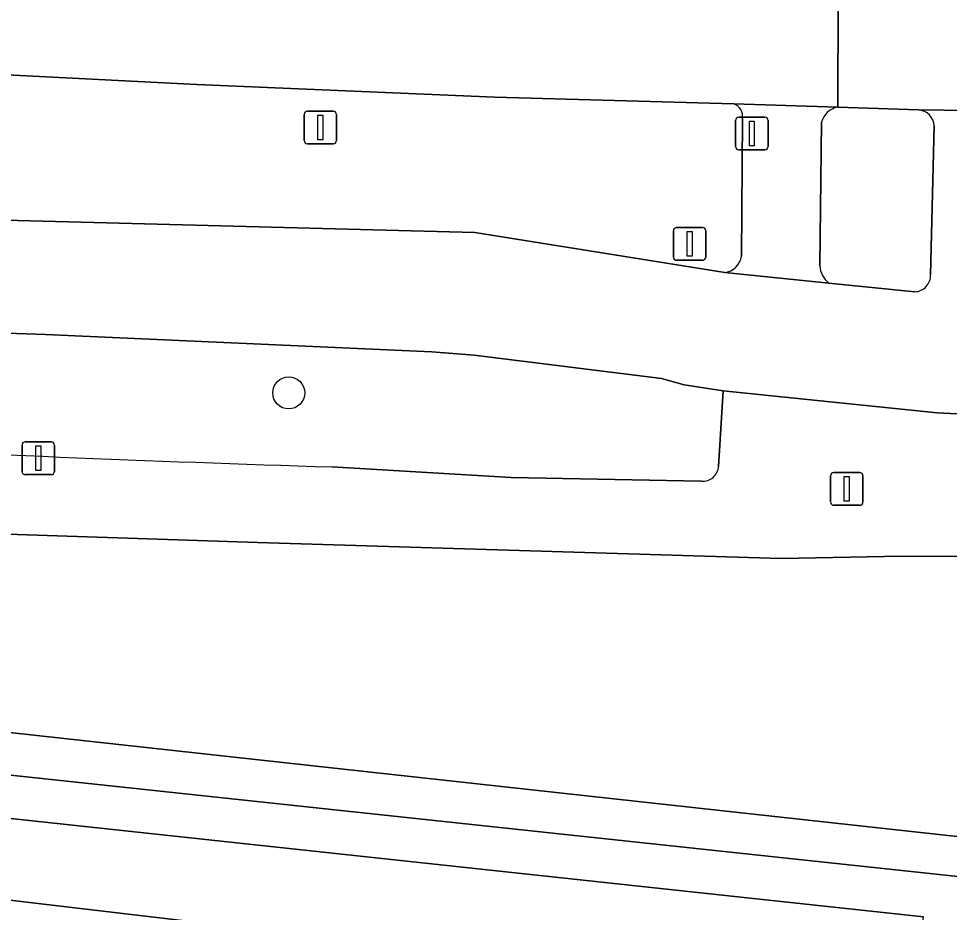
# Model space of a CAD drawing. Extents: x 162184 to 163154, y 385507 to 386516.
# Drawn here: x 162592.15 to 162620.57, y 386413.4 to 386440.69 of the extents above; entities that cross this region are included whole.
import ezdxf

# ---------------------------------------------------------------- set-up
doc = ezdxf.new("R2010")
doc.units = 0
for name, color, linetype in [('IMGEO_Berm_groen', 7, 'Continuous'), ('IMGEO_Boom', 7, 'Continuous'), ('IMGEO_Fietspad_gesloten', 7, 'Continuous'), ('IMGEO_Groenvoorziening', 7, 'Continuous'), ('IMGEO_Haag', 7, 'Continuous'), ('IMGEO_Hek', 7, 'Continuous'), ('IMGEO_Lichtmast', 7, 'Continuous'), ('IMGEO_OVBaan_gesloten', 7, 'Continuous'), ('IMGEO_Parkeervlak_open', 7, 'Continuous'), ('IMGEO_Rijbaan_lokaal_open', 7, 'Continuous'), ('IMGEO_Verkeersbordpaal', 7, 'Continuous'), ('IMGEO_Verkeerseiland_gesloten', 7, 'Continuous'), ('IMGEO_Verkeersregelinstallatiepaal', 7, 'Continuous'), ('IMGEO_Voetpad_open', 7, 'Continuous')]:
    doc.layers.add(name, color=color, linetype=linetype)

msp = doc.modelspace()

# ---------------------------------------------------------------- linework, layer by layer
at = {"layer": 'IMGEO_Berm_groen'}
for points in [[(162613.988, 386438.091), (162606.697, 386438.297), (162597.59, 386438.678), (162578.374, 386439.662), (162558.009, 386441.049), (162541.026, 386442.441), (162445.632, 386452.94), (162395.715, 386458.384), (162389.661, 386459.044), (162389.661, 386459.044), (162388.471, 386456.244)], [(162614.222, 386433.441), (162614.253, 386437.638)], [(162524.914, 386436.329), (162535.834, 386435.272), (162566.111, 386435.21), (162606.078, 386434.165), (162613.714, 386432.942)], [(162606.057, 386430.419), (162604.765, 386430.515), (162592.97, 386431.053), (162568.714, 386431.882)], [(162613.524, 386427.022), (162613.661, 386429.33), (162612.479, 386429.507), (162611.784, 386429.707), (162606.057, 386430.419)], [(162601.711, 386427.005), (162607.19, 386426.681), (162612.998, 386426.572)]]:
    msp.add_lwpolyline(points, dxfattribs=at)
for centre, radius, start, end in [((162613.864, 386437.714), 0.396, 348.8724, 71.7819), ((162613.649, 386433.516), 0.578, 276.4614, 352.5145), ((162628.543, 387277.419), 850.837, 265.955266, 268.192817), ((162613.047, 386427.048), 0.478, 264.1674, 356.9275)]:
    msp.add_arc(centre, radius, start, end, dxfattribs=at)
at = {"layer": 'IMGEO_Boom'}
msp.add_circle((162600.397, 386429.264), 0.489, dxfattribs=at)
at = {"layer": 'IMGEO_Fietspad_gesloten'}
for points in [[(162619.523, 386432.354), (162616.897, 386432.615), (162613.714, 386432.942), (162606.078, 386434.165), (162566.111, 386435.21), (162535.834, 386435.272), (162524.914, 386436.329), (162513.786, 386437.543), (162445.492, 386444.783), (162420.849, 386447.373)], [(162624.263, 386437.852), (162619.633, 386437.909)], [(162620.109, 386437.416), (162619.998, 386432.87)], [(162568.714, 386431.882), (162592.97, 386431.053), (162604.765, 386430.515), (162606.057, 386430.419), (162611.784, 386429.707), (162612.479, 386429.507), (162613.661, 386429.33), (162620.204, 386428.656), (162627.176, 386428.308)]]:
    msp.add_lwpolyline(points, dxfattribs=at)
for centre, radius, start, end in [((162619.594, 386437.395), 0.515, 2.2998, 85.69), ((162619.505, 386432.847), 0.494, 272.1215, 2.6167)]:
    msp.add_arc(centre, radius, start, end, dxfattribs=at)
at = {"layer": 'IMGEO_Groenvoorziening'}
for points in [[(162599.446, 386424.695), (162589.955, 386425.017), (162578.841, 386425.678), (162560.444, 386426.841), (162560.05, 386422.387), (162630.265, 386414.683), (162630.059, 386416.383), (162627.034, 386424.296), (162618.592, 386424.271), (162615.439, 386424.207)], [(162560.05, 386422.387), (162559.928, 386421.015), (162621.882, 386414.389), (162621.69, 386412.594), (162625.366, 386412.225), (162625.216, 386410.063), (162628.47, 386409.893), (162622.915, 386359.787), (162624.093, 386359.703), (162630.322, 386412.733), (162630.265, 386414.683)]]:
    msp.add_lwpolyline(points, close=True, dxfattribs=at)
for points in [[(162559.928, 386421.015), (162559.619, 386417.516), (162563.323, 386417.145), (162563.553, 386419.326), (162619.784, 386413.265)], [(162630.685, 386400.36), (162630.322, 386412.733), (162624.093, 386359.703), (162622.915, 386359.787), (162628.47, 386409.893), (162625.216, 386410.063), (162625.366, 386412.225), (162621.69, 386412.594), (162621.882, 386414.389), (162559.928, 386421.015)]]:
    msp.add_lwpolyline(points, dxfattribs=at)
at = {"layer": 'IMGEO_Haag'}
msp.add_lwpolyline([(162630.322, 386412.733), (162630.265, 386414.683), (162560.05, 386422.387), (162559.928, 386421.015), (162621.882, 386414.389), (162621.69, 386412.594), (162625.366, 386412.225), (162625.216, 386410.063), (162628.47, 386409.893), (162622.915, 386359.787), (162624.093, 386359.703)], close=True, dxfattribs=at)
at = {"layer": 'IMGEO_Hek'}
msp.add_lwpolyline([(162523.527, 386426.394), (162630.265, 386414.683)], dxfattribs=at)
at = {"layer": 'IMGEO_Lichtmast'}
for p, q in [((162592.352, 386427.769), (162593.142, 386427.769)), ((162593.142, 386427.769), (162592.352, 386427.769)), ((162592.252, 386426.869), (162592.252, 386427.669)), ((162592.252, 386427.669), (162592.252, 386426.869)), ((162593.242, 386427.669), (162593.242, 386426.869)), ((162593.242, 386426.869), (162593.242, 386427.669)), ((162593.142, 386426.769), (162592.352, 386426.769)), ((162592.352, 386426.769), (162593.142, 386426.769)), ((162616.946, 386425.934), (162616.946, 386426.734)), ((162616.946, 386426.734), (162616.946, 386425.934)), ((162617.046, 386426.834), (162617.836, 386426.834)), ((162617.836, 386426.834), (162617.046, 386426.834)), ((162617.936, 386426.734), (162617.936, 386425.934)), ((162617.936, 386425.934), (162617.936, 386426.734)), ((162617.836, 386425.834), (162617.046, 386425.834)), ((162617.046, 386425.834), (162617.836, 386425.834))]:
    msp.add_line(p, q, dxfattribs=at)
for points in [[(162592.672, 386427.644), (162592.822, 386427.644), (162592.822, 386426.894), (162592.672, 386426.894), (162592.672, 386427.644)], [(162617.366, 386426.709), (162617.516, 386426.709), (162617.516, 386425.959), (162617.366, 386425.959), (162617.366, 386426.709)]]:
    msp.add_lwpolyline(points, dxfattribs=at)
for centre, start, end in [((162592.352, 386427.669), 90, 180), ((162592.352, 386427.669), 90, 180), ((162593.142, 386427.669), 0, 90), ((162593.142, 386427.669), 360, 90), ((162592.352, 386426.869), 180, 270), ((162592.352, 386426.869), 180, 270), ((162593.142, 386426.869), 270, 0), ((162593.142, 386426.869), 270, 0), ((162617.046, 386426.734), 90, 180), ((162617.046, 386426.734), 90, 180), ((162617.836, 386426.734), 0, 90), ((162617.836, 386426.734), 360, 90), ((162617.046, 386425.934), 180, 270), ((162617.046, 386425.934), 180, 270), ((162617.836, 386425.934), 270, 0), ((162617.836, 386425.934), 270, 0)]:
    msp.add_arc(centre, 0.1, start, end, dxfattribs=at)
at = {"layer": 'IMGEO_OVBaan_gesloten'}
for points in [[(162396.21, 386462.111), (162395.715, 386458.384), (162445.632, 386452.94), (162541.026, 386442.441), (162558.009, 386441.049), (162578.374, 386439.662), (162597.59, 386438.678), (162606.697, 386438.297), (162613.988, 386438.091), (162617.163, 386437.987), (162617.174, 386441.294), (162609.875, 386441.447), (162599.951, 386441.893), (162583.396, 386442.637), (162579.336, 386442.9), (162576.152, 386443.107), (162567.276, 386443.682), (162559.41, 386444.34), (162555.447, 386444.671), (162551.416, 386445.062), (162547.284, 386445.463), (162491.528, 386451.501), (162416.064, 386459.823), (162406.715, 386460.85)], [(162662.453, 386441.323), (162662.437, 386444.631), (162660.249, 386444.587), (162655.873, 386444.52), (162651.297, 386444.492), (162628.999, 386444.53), (162624.407, 386444.525), (162619.809, 386444.509), (162617.184, 386444.599), (162617.174, 386441.294), (162617.163, 386437.987), (162619.633, 386437.909), (162624.263, 386437.852), (162634.715, 386437.78), (162641.654, 386437.745), (162643.006, 386437.745), (162647.632, 386437.979), (162655.85, 386437.984), (162660.388, 386438.003), (162662.468, 386438.015)]]:
    msp.add_lwpolyline(points, close=True, dxfattribs=at)
at = {"layer": 'IMGEO_Parkeervlak_open'}
msp.add_lwpolyline([(162563.323, 386417.145), (162619.479, 386410.523), (162619.784, 386413.265), (162563.553, 386419.326)], close=True, dxfattribs=at)
at = {"layer": 'IMGEO_Rijbaan_lokaal_open'}
msp.add_lwpolyline([(162619.479, 386410.523), (162563.323, 386417.145), (162559.619, 386417.516), (162557.263, 386417.833), (162552.688, 386418.284), (162530.442, 386420.419)], dxfattribs=at)
at = {"layer": 'IMGEO_Verkeersbordpaal'}
for p, q in [((162600.868, 386436.968), (162600.868, 386437.768)), ((162600.868, 386437.768), (162600.868, 386436.968)), ((162600.968, 386437.868), (162601.758, 386437.868)), ((162601.758, 386437.868), (162600.968, 386437.868)), ((162601.858, 386437.768), (162601.858, 386436.968)), ((162601.858, 386436.968), (162601.858, 386437.768)), ((162601.758, 386436.868), (162600.968, 386436.868)), ((162600.968, 386436.868), (162601.758, 386436.868)), ((162612.244, 386434.315), (162613.034, 386434.315)), ((162613.034, 386434.315), (162612.244, 386434.315)), ((162612.144, 386433.415), (162612.144, 386434.215)), ((162612.144, 386434.215), (162612.144, 386433.415)), ((162613.134, 386434.215), (162613.134, 386433.415)), ((162613.134, 386433.415), (162613.134, 386434.215)), ((162613.034, 386433.315), (162612.244, 386433.315)), ((162612.244, 386433.315), (162613.034, 386433.315))]:
    msp.add_line(p, q, dxfattribs=at)
for points in [[(162601.288, 386437.743), (162601.438, 386437.743), (162601.438, 386436.993), (162601.288, 386436.993), (162601.288, 386437.743)], [(162612.564, 386434.19), (162612.714, 386434.19), (162612.714, 386433.44), (162612.564, 386433.44), (162612.564, 386434.19)]]:
    msp.add_lwpolyline(points, dxfattribs=at)
for centre, start, end in [((162600.968, 386437.768), 90, 180), ((162600.968, 386437.768), 90, 180), ((162601.758, 386437.768), 0, 90), ((162601.758, 386437.768), 360, 90), ((162600.968, 386436.968), 180, 270), ((162600.968, 386436.968), 180, 270), ((162601.758, 386436.968), 270, 0), ((162601.758, 386436.968), 270, 0), ((162612.244, 386434.215), 90, 180), ((162612.244, 386434.215), 90, 180), ((162613.034, 386434.215), 0, 90), ((162613.034, 386434.215), 360, 90), ((162612.244, 386433.415), 180, 270), ((162612.244, 386433.415), 180, 270), ((162613.034, 386433.415), 270, 0), ((162613.034, 386433.415), 270, 0)]:
    msp.add_arc(centre, 0.1, start, end, dxfattribs=at)
at = {"layer": 'IMGEO_Verkeerseiland_gesloten'}
for points in [[(162619.633, 386437.909), (162617.163, 386437.987)], [(162616.666, 386437.529), (162616.615, 386433.148)], [(162619.998, 386432.87), (162620.109, 386437.416)], [(162616.897, 386432.615), (162619.523, 386432.354)]]:
    msp.add_lwpolyline(points, dxfattribs=at)
for centre, radius, start, end in [((162617.267, 386437.376), 0.62, 99.6421, 165.6808), ((162619.594, 386437.395), 0.515, 2.2998, 85.69), ((162617.34, 386433.191), 0.726, 183.3578, 232.4071), ((162619.505, 386432.847), 0.494, 272.1215, 2.6167)]:
    msp.add_arc(centre, radius, start, end, dxfattribs=at)
at = {"layer": 'IMGEO_Verkeersregelinstallatiepaal'}
for p, q in [((162614.046, 386436.786), (162614.046, 386437.586)), ((162614.046, 386437.586), (162614.046, 386436.786)), ((162614.146, 386437.686), (162614.936, 386437.686)), ((162614.936, 386437.686), (162614.146, 386437.686)), ((162615.036, 386437.586), (162615.036, 386436.786)), ((162615.036, 386436.786), (162615.036, 386437.586)), ((162614.936, 386436.686), (162614.146, 386436.686)), ((162614.146, 386436.686), (162614.936, 386436.686))]:
    msp.add_line(p, q, dxfattribs=at)
msp.add_lwpolyline([(162614.466, 386437.561), (162614.616, 386437.561), (162614.616, 386436.811), (162614.466, 386436.811), (162614.466, 386437.561)], dxfattribs=at)
for centre, start, end in [((162614.146, 386437.586), 90, 180), ((162614.146, 386437.586), 90, 180), ((162614.936, 386437.586), 0, 90), ((162614.936, 386437.586), 360, 90), ((162614.146, 386436.786), 180, 270), ((162614.146, 386436.786), 180, 270), ((162614.936, 386436.786), 270, 0), ((162614.936, 386436.786), 270, 0)]:
    msp.add_arc(centre, 0.1, start, end, dxfattribs=at)
at = {"layer": 'IMGEO_Voetpad_open'}
for points in [[(162617.163, 386437.987), (162613.988, 386438.091)], [(162614.253, 386437.638), (162614.222, 386433.441)], [(162616.615, 386433.148), (162616.666, 386437.529)], [(162613.714, 386432.942), (162616.897, 386432.615)], [(162627.176, 386428.308), (162620.204, 386428.656), (162613.661, 386429.33), (162613.524, 386427.022)], [(162542.725, 386428.564), (162558.3, 386427.081), (162557.801, 386422.634), (162557.65, 386421.284), (162557.543, 386420.328), (162557.263, 386417.833), (162559.619, 386417.516), (162559.928, 386421.015), (162560.05, 386422.387), (162560.444, 386426.841), (162578.841, 386425.678), (162589.955, 386425.017), (162599.446, 386424.695), (162615.439, 386424.207), (162618.592, 386424.271), (162627.034, 386424.296), (162629.797, 386426.207)], [(162612.998, 386426.572), (162607.19, 386426.681), (162601.711, 386427.005)]]:
    msp.add_lwpolyline(points, dxfattribs=at)
for centre, radius, start, end in [((162613.864, 386437.714), 0.396, 348.8724, 71.7819), ((162617.267, 386437.376), 0.62, 99.6421, 165.6808), ((162613.649, 386433.516), 0.578, 276.4614, 352.5145), ((162617.34, 386433.191), 0.726, 183.3578, 232.4071), ((162628.543, 387277.419), 850.837, 265.955266, 268.192817), ((162613.047, 386427.048), 0.478, 264.1674, 356.9275)]:
    msp.add_arc(centre, radius, start, end, dxfattribs=at)

doc.saveas('drawing.dxf')
